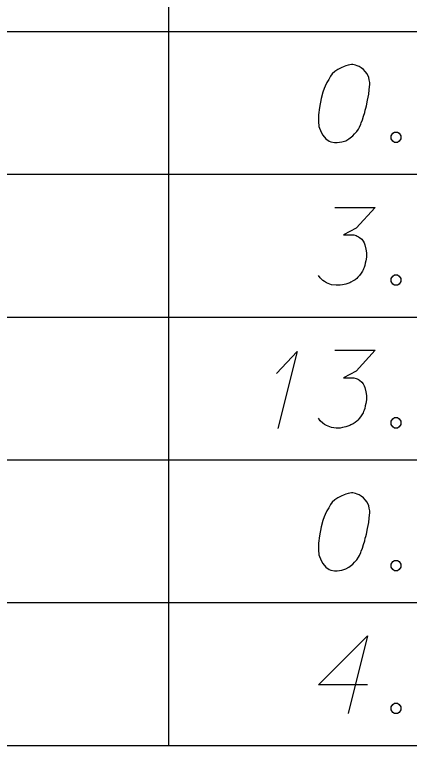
# Model space of a CAD drawing. Extents: x 2074207 to 2076812, y 516372 to 523312.
# Drawn here: x 2076372.72 to 2076397.04, y 519762.06 to 519807.1 of the extents above; entities that cross this region are included whole.
import ezdxf

# ---------------------------------------------------------------- set-up
doc = ezdxf.new("R2010")
doc.units = 0
for name, color, linetype in [('Prop DirtTable_ Soil Test Results - Outline (Major)', 7, 'Continuous'), ('Prop DirtTable_ Soil Test Results - Outline (Minor)', 7, 'Continuous'), ('Prop DirtTable_ Soil Test Results - Tx (Sample Data)', 7, 'Continuous')]:
    doc.layers.add(name, color=color, linetype=linetype)

msp = doc.modelspace()

# ---------------------------------------------------------------- linework, layer by layer
at = {"layer": 'Prop DirtTable_ Soil Test Results - Outline (Major)'}
msp.add_line((2076260.609, 519762.059), (2076811.903, 519762.059), dxfattribs=at)
at = {"layer": 'Prop DirtTable_ Soil Test Results - Outline (Minor)'}
for p, q in [((2076382.2, 519814.859), (2076382.2, 519806.059)), ((2076260.609, 519806.059), (2076811.903, 519806.059)), ((2076260.609, 519806.059), (2076811.903, 519806.059)), ((2076382.2, 519806.059), (2076382.2, 519797.259)), ((2076260.609, 519797.259), (2076811.903, 519797.259)), ((2076260.609, 519797.259), (2076811.903, 519797.259)), ((2076382.2, 519797.259), (2076382.2, 519788.459)), ((2076260.609, 519788.459), (2076811.903, 519788.459)), ((2076260.609, 519788.459), (2076811.903, 519788.459)), ((2076382.2, 519788.459), (2076382.2, 519779.659)), ((2076260.609, 519779.659), (2076811.903, 519779.659)), ((2076260.609, 519779.659), (2076811.903, 519779.659)), ((2076382.2, 519779.659), (2076382.2, 519770.859)), ((2076260.609, 519770.859), (2076811.903, 519770.859)), ((2076260.609, 519770.859), (2076811.903, 519770.859)), ((2076382.2, 519770.859), (2076382.2, 519762.059)), ((2076260.609, 519762.059), (2076811.903, 519762.059))]:
    msp.add_line(p, q, dxfattribs=at)
at = {"layer": 'Prop DirtTable_ Soil Test Results - Tx (Sample Data)'}
for points in [[(2076393.552, 519804.018), (2076393.482, 519804.018), (2076393.27, 519803.981), (2076393.129, 519803.943), (2076393.023, 519803.905), (2076392.847, 519803.83), (2076392.635, 519803.716), (2076392.459, 519803.603), (2076392.282, 519803.452), (2076392.176, 519803.3), (2076392.071, 519803.111), (2076391.965, 519802.922), (2076391.859, 519802.696), (2076391.788, 519802.544), (2076391.718, 519802.318), (2076391.612, 519801.94), (2076391.506, 519801.373), (2076391.436, 519800.919), (2076391.436, 519800.504), (2076391.471, 519800.201), (2076391.612, 519799.861), (2076391.718, 519799.672), (2076391.894, 519799.445), (2076392.106, 519799.294), (2076392.212, 519799.256), (2076392.423, 519799.218), (2076392.6, 519799.218), (2076392.882, 519799.256), (2076393.129, 519799.332), (2076393.305, 519799.445), (2076393.552, 519799.634), (2076393.658, 519799.748), (2076393.799, 519799.899), (2076393.905, 519800.05), (2076393.975, 519800.163), (2076394.046, 519800.352), (2076394.081, 519800.428), (2076394.152, 519800.617), (2076394.222, 519800.844), (2076394.293, 519801.07), (2076394.328, 519801.222), (2076394.363, 519801.335), (2076394.399, 519801.486), (2076394.469, 519801.826), (2076394.505, 519802.015), (2076394.54, 519802.204), (2076394.575, 519802.469), (2076394.61, 519802.809), (2076394.61, 519802.922), (2076394.575, 519803.074), (2076394.54, 519803.225), (2076394.434, 519803.452), (2076394.328, 519803.603), (2076394.222, 519803.716), (2076394.081, 519803.83), (2076393.94, 519803.905), (2076393.834, 519803.943), (2076393.729, 519803.981), (2076393.552, 519804.018)], [(2076396.127, 519799.861), (2076396.304, 519799.861), (2076396.409, 519799.785), (2076396.515, 519799.634), (2076396.515, 519799.445), (2076396.409, 519799.294), (2076396.304, 519799.218), (2076396.127, 519799.218), (2076396.021, 519799.294), (2076395.916, 519799.445), (2076395.916, 519799.634), (2076396.021, 519799.785), (2076396.127, 519799.861)], [(2076392.459, 519795.218), (2076394.928, 519795.218), (2076393.764, 519793.933), (2076392.988, 519793.518), (2076393.623, 519793.518), (2076393.764, 519793.48), (2076393.834, 519793.442), (2076393.905, 519793.404), (2076393.975, 519793.367), (2076394.117, 519793.253), (2076394.187, 519793.14), (2076394.258, 519793.026), (2076394.293, 519792.913), (2076394.363, 519792.648), (2076394.399, 519792.422), (2076394.399, 519792.308), (2076394.399, 519792.157), (2076394.363, 519791.93), (2076394.328, 519791.779), (2076394.293, 519791.628), (2076394.258, 519791.515), (2076394.222, 519791.439), (2076394.187, 519791.363), (2076394.152, 519791.288), (2076394.081, 519791.174), (2076393.975, 519791.023), (2076393.87, 519790.91), (2076393.799, 519790.834), (2076393.693, 519790.759), (2076393.587, 519790.683), (2076393.446, 519790.607), (2076393.376, 519790.57), (2076393.129, 519790.494), (2076392.917, 519790.456), (2076392.776, 519790.418), (2076392.529, 519790.418), (2076392.247, 519790.456), (2076392.141, 519790.494), (2076392.035, 519790.532), (2076391.929, 519790.57), (2076391.824, 519790.645), (2076391.718, 519790.721), (2076391.541, 519790.872), (2076391.436, 519791.023)], [(2076396.127, 519791.061), (2076396.304, 519791.061), (2076396.409, 519790.985), (2076396.515, 519790.834), (2076396.515, 519790.645), (2076396.409, 519790.494), (2076396.304, 519790.418), (2076396.127, 519790.418), (2076396.021, 519790.494), (2076395.916, 519790.645), (2076395.916, 519790.834), (2076396.021, 519790.985), (2076396.127, 519791.061)], [(2076388.86, 519784.982), (2076390.13, 519786.343), (2076388.931, 519781.581)], [(2076392.459, 519786.418), (2076394.928, 519786.418), (2076393.764, 519785.133), (2076392.988, 519784.718), (2076393.623, 519784.718), (2076393.764, 519784.68), (2076393.834, 519784.642), (2076393.905, 519784.604), (2076393.975, 519784.567), (2076394.117, 519784.453), (2076394.187, 519784.34), (2076394.258, 519784.226), (2076394.293, 519784.113), (2076394.363, 519783.848), (2076394.399, 519783.622), (2076394.399, 519783.508), (2076394.399, 519783.357), (2076394.363, 519783.13), (2076394.328, 519782.979), (2076394.293, 519782.828), (2076394.258, 519782.715), (2076394.222, 519782.639), (2076394.187, 519782.563), (2076394.152, 519782.488), (2076394.081, 519782.374), (2076393.975, 519782.223), (2076393.87, 519782.11), (2076393.799, 519782.034), (2076393.693, 519781.959), (2076393.587, 519781.883), (2076393.446, 519781.807), (2076393.376, 519781.77), (2076393.129, 519781.694), (2076392.917, 519781.656), (2076392.776, 519781.618), (2076392.529, 519781.618), (2076392.247, 519781.656), (2076392.141, 519781.694), (2076392.035, 519781.732), (2076391.929, 519781.77), (2076391.824, 519781.845), (2076391.718, 519781.921), (2076391.541, 519782.072), (2076391.436, 519782.223)], [(2076396.127, 519782.261), (2076396.304, 519782.261), (2076396.409, 519782.185), (2076396.515, 519782.034), (2076396.515, 519781.845), (2076396.409, 519781.694), (2076396.304, 519781.618), (2076396.127, 519781.618), (2076396.021, 519781.694), (2076395.916, 519781.845), (2076395.916, 519782.034), (2076396.021, 519782.185), (2076396.127, 519782.261)], [(2076393.552, 519777.618), (2076393.482, 519777.618), (2076393.27, 519777.581), (2076393.129, 519777.543), (2076393.023, 519777.505), (2076392.847, 519777.43), (2076392.635, 519777.316), (2076392.459, 519777.203), (2076392.282, 519777.052), (2076392.176, 519776.9), (2076392.071, 519776.711), (2076391.965, 519776.522), (2076391.859, 519776.296), (2076391.788, 519776.144), (2076391.718, 519775.918), (2076391.612, 519775.54), (2076391.506, 519774.973), (2076391.436, 519774.519), (2076391.436, 519774.104), (2076391.471, 519773.801), (2076391.612, 519773.461), (2076391.718, 519773.272), (2076391.894, 519773.045), (2076392.106, 519772.894), (2076392.212, 519772.856), (2076392.423, 519772.818), (2076392.6, 519772.818), (2076392.882, 519772.856), (2076393.129, 519772.932), (2076393.305, 519773.045), (2076393.552, 519773.234), (2076393.658, 519773.348), (2076393.799, 519773.499), (2076393.905, 519773.65), (2076393.975, 519773.763), (2076394.046, 519773.952), (2076394.081, 519774.028), (2076394.152, 519774.217), (2076394.222, 519774.444), (2076394.293, 519774.67), (2076394.328, 519774.822), (2076394.363, 519774.935), (2076394.399, 519775.086), (2076394.469, 519775.426), (2076394.505, 519775.615), (2076394.54, 519775.804), (2076394.575, 519776.069), (2076394.61, 519776.409), (2076394.61, 519776.522), (2076394.575, 519776.674), (2076394.54, 519776.825), (2076394.434, 519777.052), (2076394.328, 519777.203), (2076394.222, 519777.316), (2076394.081, 519777.43), (2076393.94, 519777.505), (2076393.834, 519777.543), (2076393.729, 519777.581), (2076393.552, 519777.618)], [(2076396.127, 519773.461), (2076396.304, 519773.461), (2076396.409, 519773.385), (2076396.515, 519773.234), (2076396.515, 519773.045), (2076396.409, 519772.894), (2076396.304, 519772.818), (2076396.127, 519772.818), (2076396.021, 519772.894), (2076395.916, 519773.045), (2076395.916, 519773.234), (2076396.021, 519773.385), (2076396.127, 519773.461)], [(2076394.469, 519765.795), (2076391.436, 519765.795), (2076394.469, 519768.818), (2076393.27, 519764.018)], [(2076396.127, 519764.661), (2076396.304, 519764.661), (2076396.409, 519764.585), (2076396.515, 519764.434), (2076396.515, 519764.245), (2076396.409, 519764.094), (2076396.304, 519764.018), (2076396.127, 519764.018), (2076396.021, 519764.094), (2076395.916, 519764.245), (2076395.916, 519764.434), (2076396.021, 519764.585), (2076396.127, 519764.661)]]:
    msp.add_lwpolyline(points, dxfattribs=at)

doc.saveas('drawing.dxf')
